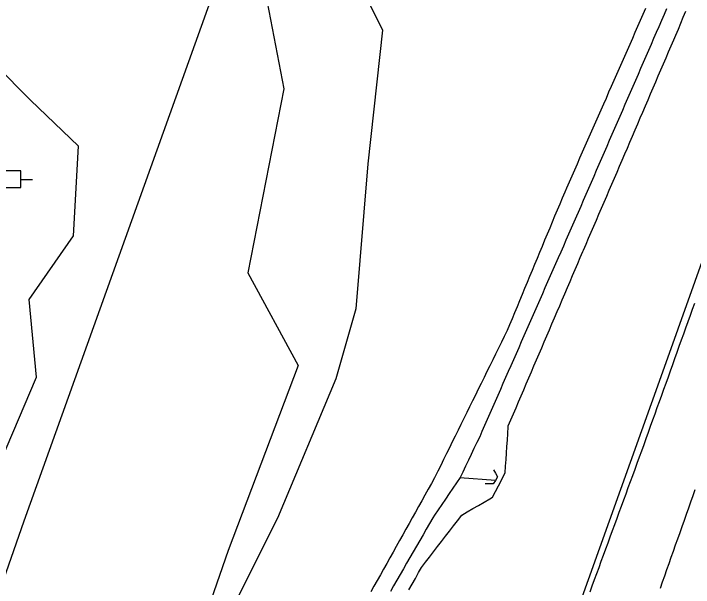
# Model space of a CAD drawing. Extents: x 1901471 to 1963503, y 756461 to 799997.
# Drawn here: x 1940428.7 to 1940532.7, y 779570.9 to 779658.6 of the extents above; entities that cross this region are included whole.
import ezdxf

# ---------------------------------------------------------------- set-up
doc = ezdxf.new("R2010")
doc.units = 0
for name, color, linetype in [('Default', 7, 'Continuous'), ('RD_EX_Bridge', 7, 'Continuous'), ('RD_EX_DR_ErosCtrl', 7, 'Continuous'), ('RD_EX_Fence_Other', 7, 'Continuous'), ('RD_EX_GuardRail', 7, 'Continuous'), ('RD_EX_H2O', 7, 'Continuous'), ('RD_EX_Road', 7, 'Continuous'), ('RD_EX_UT', 7, 'Continuous'), ('RD_EX_VEG', 7, 'Continuous')]:
    doc.layers.add(name, color=color, linetype=linetype)

# ---------------------------------------------------------------- blocks, each defined once
blk = doc.blocks.new('CB')
at = {"layer": 'Default'}
blk.add_lwpolyline([(0.11, -0.127), (0.055, -0.095), (0, -0.063), (0, 0), (0, 0.063), (0.055, 0.095), (0.11, 0.127)], dxfattribs=at)
blk = doc.blocks.new('PP')
at = {"layer": 'RD_EX_UT'}
for p, q in [((2.49, 2.51), (-2.51, 2.51)), ((-2.51, 2.51), (-2.51, -2.49)), ((2.49, -2.49), (2.49, 2.51)), ((-5.94, -0.05), (-2.47, -0.05)), ((2.42, -0.05), (6.06, -0.05)), ((-2.51, -2.49), (2.49, -2.49))]:
    blk.add_line(p, q, dxfattribs=at)

msp = doc.modelspace()

# ---------------------------------------------------------------- linework, layer by layer
at = {"layer": 'RD_EX_DR_ErosCtrl'}
for points in [[(1940525.35, 779659.38), (1940524.95, 779658.46), (1940524.54, 779657.55), (1940524.14, 779656.63), (1940523.74, 779655.72), (1940523.34, 779654.8), (1940522.93, 779653.89), (1940522.53, 779652.97), (1940522.13, 779652.06), (1940521.72, 779651.14), (1940521.32, 779650.23), (1940520.92, 779649.31), (1940520.51, 779648.4), (1940520.11, 779647.48), (1940519.71, 779646.57), (1940519.31, 779645.65), (1940518.9, 779644.74), (1940518.5, 779643.83), (1940518.1, 779642.91), (1940517.69, 779642), (1940517.29, 779641.08), (1940516.89, 779640.17), (1940516.48, 779639.25), (1940516.08, 779638.34), (1940515.68, 779637.42), (1940515.27, 779636.51), (1940514.87, 779635.59), (1940514.47, 779634.68), (1940514.07, 779633.76), (1940513.66, 779632.85), (1940513.26, 779631.93), (1940512.99, 779631.32), (1940512.6, 779630.4), (1940512.22, 779629.47), (1940511.84, 779628.55), (1940511.45, 779627.63), (1940511.07, 779626.7), (1940510.69, 779625.78), (1940510.3, 779624.86), (1940509.92, 779623.94), (1940509.53, 779623.01), (1940509.15, 779622.09), (1940508.77, 779621.17), (1940508.38, 779620.24), (1940508, 779619.32), (1940507.62, 779618.4), (1940507.23, 779617.47), (1940506.85, 779616.55), (1940506.46, 779615.63), (1940506.08, 779614.71), (1940505.7, 779613.78), (1940505.31, 779612.86), (1940504.93, 779611.94), (1940504.54, 779611.01), (1940504.54, 779611.01), (1940504.18, 779610.14), (1940503.74, 779609.24), (1940503.3, 779608.35), (1940502.86, 779607.45), (1940502.41, 779606.55), (1940501.97, 779605.66), (1940501.53, 779604.76), (1940501.09, 779603.87), (1940500.65, 779602.97), (1940500.21, 779602.07), (1940499.76, 779601.18), (1940499.32, 779600.28), (1940498.88, 779599.39), (1940498.44, 779598.49), (1940498, 779597.59), (1940497.56, 779596.7), (1940497.11, 779595.8), (1940496.67, 779594.91), (1940496.23, 779594.01), (1940495.79, 779593.11), (1940495.35, 779592.22), (1940494.91, 779591.32), (1940494.46, 779590.42), (1940494.02, 779589.53), (1940493.58, 779588.63), (1940493.14, 779587.74), (1940493.08, 779587.61), (1940492.59, 779586.74), (1940492.1, 779585.87), (1940491.61, 779584.99), (1940491.13, 779584.12), (1940490.64, 779583.25), (1940490.15, 779582.38), (1940489.66, 779581.51), (1940489.18, 779580.63), (1940488.69, 779579.76), (1940488.2, 779578.89), (1940487.71, 779578.02), (1940487.22, 779577.14), (1940486.74, 779576.27), (1940486.25, 779575.4), (1940485.76, 779574.53), (1940485.27, 779573.65), (1940484.79, 779572.78), (1940484.3, 779571.91), (1940483.81, 779571.04), (1940483.32, 779570.17)], [(1940489.16, 779570.5), (1940489.66, 779571.38), (1940489.66, 779571.38), (1940490.15, 779572.25), (1940490.64, 779573.12), (1940491.1, 779573.93), (1940491.71, 779574.72), (1940492.32, 779575.51), (1940492.93, 779576.31), (1940493.54, 779577.1), (1940494.15, 779577.89), (1940494.76, 779578.68), (1940495.37, 779579.47), (1940495.98, 779580.27), (1940496.59, 779581.06), (1940497.24, 779581.9), (1940498.09, 779582.4), (1940498.95, 779582.91), (1940499.81, 779583.41), (1940500.67, 779583.91), (1940501.53, 779584.42), (1940501.92, 779584.65), (1940502.38, 779585.53), (1940502.85, 779586.42), (1940503.88, 779588.41), (1940503.95, 779589.41), (1940504.02, 779590.41), (1940504.08, 779591.4), (1940504.15, 779592.4), (1940504.22, 779593.4), (1940504.28, 779594.4), (1940504.35, 779595.4), (1940504.36, 779595.57), (1940504.75, 779596.49), (1940505.15, 779597.41), (1940505.54, 779598.33), (1940505.93, 779599.25), (1940506.33, 779600.17), (1940506.72, 779601.08), (1940507.11, 779602), (1940507.51, 779602.92), (1940507.9, 779603.84), (1940508.29, 779604.76), (1940508.69, 779605.68), (1940509.08, 779606.6), (1940509.47, 779607.51), (1940509.86, 779608.43), (1940510.26, 779609.35), (1940510.65, 779610.27), (1940511.04, 779611.19), (1940511.44, 779612.11), (1940511.83, 779613.03), (1940512.22, 779613.94), (1940512.62, 779614.86), (1940513.01, 779615.78), (1940513.4, 779616.7), (1940513.8, 779617.62), (1940514.19, 779618.54), (1940514.58, 779619.46), (1940514.98, 779620.37), (1940515.37, 779621.29), (1940515.76, 779622.21), (1940515.86, 779622.44), (1940516.26, 779623.36), (1940516.65, 779624.28), (1940517.04, 779625.2), (1940517.44, 779626.12), (1940517.44, 779626.12), (1940517.83, 779627.03), (1940518.23, 779627.95), (1940518.62, 779628.87), (1940519.02, 779629.79), (1940519.41, 779630.71), (1940519.81, 779631.63), (1940520.2, 779632.54), (1940520.6, 779633.46), (1940520.99, 779634.38), (1940521.39, 779635.3), (1940521.78, 779636.22), (1940522.18, 779637.14), (1940522.57, 779638.05), (1940522.97, 779638.97), (1940523.36, 779639.89), (1940523.76, 779640.81), (1940524.15, 779641.73), (1940524.55, 779642.65), (1940524.94, 779643.56), (1940525.34, 779644.48), (1940525.73, 779645.4), (1940526.12, 779646.32), (1940526.52, 779647.24), (1940526.91, 779648.16), (1940527.31, 779649.07), (1940527.7, 779649.99), (1940528.1, 779650.91), (1940528.49, 779651.83), (1940528.89, 779652.75), (1940529.28, 779653.67), (1940529.68, 779654.59), (1940529.99, 779655.3), (1940530.37, 779656.23), (1940530.75, 779657.15), (1940531.13, 779658.08), (1940531.52, 779659)]]:
    msp.add_lwpolyline(points, dxfattribs=at)
at = {"layer": 'RD_EX_Fence_Other'}
msp.add_lwpolyline([(1940530.06, 779860.38), (1940495.97, 779764.89), (1940476.73, 779710.7), (1940430.27, 779581.01), (1940395.75, 779482.09), (1940305.04, 779237.32), (1940262.61, 779109.62), (1940227.51, 779010.24), (1940195.73, 778919.17), (1940168.86, 778847.55), (1940145.4, 778780.76), (1940114.18, 778694.63), (1940099.11, 778655.58), (1940168.92, 778659.37)], dxfattribs=at)
at = {"layer": 'RD_EX_GuardRail'}
msp.add_lwpolyline([(1940595.67, 779795.05), (1940580.56, 779752.14), (1940566.16, 779711.2), (1940554.51, 779678.73), (1940540.2, 779638.09), (1940527.97, 779603.77), (1940513.38, 779563.06), (1940498.06, 779520.78), (1940479.49, 779469.22), (1940461.13, 779417.34), (1940445.48, 779373.47), (1940425.16, 779315.87), (1940410.1, 779271.32)], dxfattribs=at)
at = {"layer": 'RD_EX_H2O'}
for points in [[(1940528.58, 779659.36), (1940528.18, 779658.45), (1940527.79, 779657.53), (1940527.39, 779656.61), (1940526.99, 779655.7), (1940526.59, 779654.78), (1940526.19, 779653.86), (1940525.79, 779652.95), (1940525.39, 779652.03), (1940524.99, 779651.11), (1940524.6, 779650.2), (1940524.2, 779649.28), (1940523.8, 779648.36), (1940523.4, 779647.45), (1940523, 779646.53), (1940522.6, 779645.61), (1940522.2, 779644.7), (1940521.81, 779643.78), (1940521.41, 779642.86), (1940521.01, 779641.95), (1940520.61, 779641.03), (1940520.21, 779640.11), (1940519.81, 779639.2), (1940519.41, 779638.28), (1940519.01, 779637.36), (1940518.62, 779636.45), (1940518.22, 779635.53), (1940517.82, 779634.61), (1940517.42, 779633.7), (1940517.02, 779632.78), (1940516.62, 779631.86), (1940516.22, 779630.95), (1940515.82, 779630.03), (1940515.43, 779629.11), (1940515.03, 779628.2), (1940514.79, 779627.64), (1940514.38, 779626.73), (1940513.98, 779625.81), (1940513.58, 779624.9), (1940513.18, 779623.98), (1940512.78, 779623.07), (1940512.38, 779622.15), (1940511.98, 779621.24), (1940511.57, 779620.32), (1940511.17, 779619.41), (1940510.77, 779618.49), (1940510.37, 779617.58), (1940509.97, 779616.66), (1940509.57, 779615.75), (1940509.16, 779614.83), (1940508.76, 779613.92), (1940508.36, 779613), (1940507.96, 779612.09), (1940507.56, 779611.17), (1940507.16, 779610.26), (1940506.75, 779609.34), (1940506.35, 779608.43), (1940505.95, 779607.51), (1940505.55, 779606.6), (1940505.15, 779605.69), (1940504.75, 779604.77), (1940504.35, 779603.86), (1940503.94, 779602.94), (1940503.94, 779602.94), (1940503.54, 779602.03), (1940503.14, 779601.11), (1940502.74, 779600.2), (1940502.34, 779599.28), (1940501.94, 779598.37), (1940501.53, 779597.45), (1940501.13, 779596.54), (1940500.73, 779595.62), (1940500.33, 779594.71), (1940499.98, 779593.9), (1940499.54, 779593), (1940499.11, 779592.1), (1940498.68, 779591.2), (1940498.25, 779590.3), (1940497.82, 779589.4), (1940497.38, 779588.5), (1940497, 779587.69), (1940496.44, 779586.86), (1940495.88, 779586.04), (1940495.32, 779585.21), (1940494.76, 779584.38), (1940494.2, 779583.55), (1940493.64, 779582.73), (1940493.08, 779581.9), (1940492.81, 779581.5), (1940492.31, 779580.64), (1940491.81, 779579.77), (1940491.31, 779578.91), (1940490.81, 779578.04), (1940490.31, 779577.17), (1940489.81, 779576.31), (1940489.31, 779575.44), (1940488.81, 779574.58), (1940488.31, 779573.71), (1940487.81, 779572.84), (1940487.31, 779571.98), (1940486.82, 779571.11), (1940486.32, 779570.25)], [(1940502.38, 779587.23), (1940496.95, 779587.62)]]:
    msp.add_lwpolyline(points, dxfattribs=at)
at = {"layer": 'RD_EX_Road'}
for points in [[(1940532.84, 779614.3), (1940532.5, 779613.36), (1940532.16, 779612.42), (1940531.83, 779611.47), (1940531.49, 779610.53), (1940531.15, 779609.59), (1940530.81, 779608.65), (1940530.47, 779607.71), (1940530.14, 779606.77), (1940529.8, 779605.83), (1940529.46, 779604.89), (1940529.12, 779603.95), (1940528.79, 779603.01), (1940528.45, 779602.07), (1940528.11, 779601.13), (1940527.77, 779600.19), (1940527.43, 779599.25), (1940527.1, 779598.31), (1940526.76, 779597.36), (1940526.42, 779596.42), (1940526.08, 779595.48), (1940525.74, 779594.54), (1940525.41, 779593.6), (1940525.07, 779592.66), (1940524.72, 779591.7), (1940524.38, 779590.76), (1940524.04, 779589.83), (1940523.69, 779588.89), (1940523.35, 779587.95), (1940523, 779587.01), (1940522.66, 779586.07), (1940522.32, 779585.13), (1940521.97, 779584.2), (1940521.63, 779583.26), (1940521.28, 779582.32), (1940520.94, 779581.38), (1940520.6, 779580.44), (1940520.25, 779579.5), (1940519.91, 779578.56), (1940519.57, 779577.63), (1940519.22, 779576.69), (1940518.88, 779575.75), (1940518.53, 779574.81), (1940518.19, 779573.87), (1940517.85, 779572.93), (1940517.5, 779572), (1940517.16, 779571.06), (1940516.82, 779570.12)], [(1940532.91, 779585.79), (1940532.58, 779584.85), (1940532.25, 779583.91), (1940531.91, 779582.96), (1940531.58, 779582.02), (1940531.25, 779581.08), (1940530.91, 779580.14), (1940530.58, 779579.2), (1940530.25, 779578.25), (1940529.91, 779577.31), (1940529.58, 779576.37), (1940529.24, 779575.43), (1940528.91, 779574.48), (1940528.58, 779573.54), (1940528.24, 779572.6), (1940527.91, 779571.66), (1940527.58, 779570.72)]]:
    msp.add_lwpolyline(points, dxfattribs=at)
at = {"layer": 'RD_EX_VEG'}
for points in [[(1940426.04, 779679.2), (1940438.75, 779681.36), (1940454.19, 779674.2), (1940466.69, 779664.4), (1940470, 779647.11), (1940464.51, 779618.95), (1940472.23, 779604.81), (1940461.49, 779576.52), (1940450.1, 779543.57), (1940431.27, 779503.54), (1940424.77, 779486.58)], [(1940466.69, 779664.4), (1940476.48, 779663.5), (1940482.79, 779660.86), (1940485.1, 779656.07), (1940482.87, 779635.65), (1940481.06, 779613.48), (1940477.99, 779602.75), (1940469.06, 779581.44), (1940450.2, 779543.87)], [(1940422.15, 779579.54), (1940432.18, 779603.01), (1940431.06, 779614.9), (1940437.87, 779624.61), (1940438.63, 779638.34), (1940431.27, 779645.38), (1940420.67, 779656.04)]]:
    msp.add_lwpolyline(points, dxfattribs=at)

# ---------------------------------------------------------------- block references
at = {"layer": 'Default', "xscale": 0.5039370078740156, "yscale": 0.5039370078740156}
msp.add_blockref('PP', (1940428.54, 779633.28), dxfattribs=at)
at = {"layer": 'RD_EX_Bridge', "xscale": 9.84251968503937, "yscale": 9.842519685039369, "rotation": 149.171098}
msp.add_blockref('CB', (1940502.38, 779587.23), dxfattribs=at)

doc.saveas('drawing.dxf')
